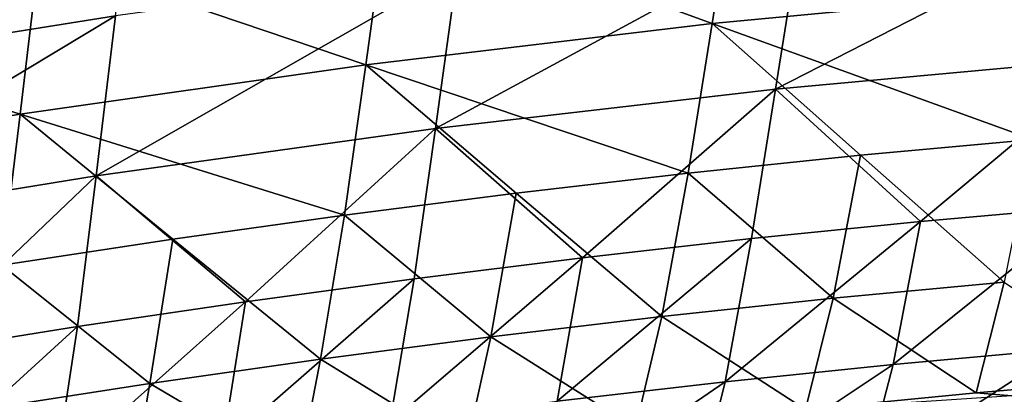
# Model space of a CAD drawing. Header units: metres. Extents: x -1 to 1402, y -1402 to 1.
# Tile 368 of 444: x 778 to 818, y -117 to -102. Entities that reach past the tile are written whole.
import ezdxf

# ---------------------------------------------------------------- set-up
doc = ezdxf.new("R2010")
doc.units = ezdxf.units.M

msp = doc.modelspace()

# ---------------------------------------------------------------- linework, layer by layer
at = {"layer": 'None0'}
for points in [[(782.800903, -94.426468, -199.867569), (775.786987, -95.476776, -199.872437), (767.985657, -103.629807, -255.839676)], [(767.985657, -103.629807, -255.839676), (781.86145, -101.420616, -255.82933), (782.800903, -94.426468, -199.867569)], [(807.162109, -95.279083, -256.175842), (806.139832, -101.731453, -312.1409), (792.937622, -96.928551, -256.187469)], [(820.271362, -100.387978, -312.129456), (806.139832, -101.731453, -312.1409), (807.162109, -95.279083, -256.175842)], [(809.747559, -97.9524, -255.807129), (808.717896, -104.399185, -311.791107), (823.745605, -96.708725, -255.795364)], [(808.717896, -104.399185, -311.791107), (822.589233, -103.125397, -311.779846), (823.745605, -96.708725, -255.795364)], [(792.937622, -96.928551, -256.187469), (792.044067, -103.4095, -312.152039), (778.759705, -98.905357, -256.1987)], [(792.937622, -96.928551, -256.187469), (806.139832, -101.731453, -312.1409), (792.044067, -103.4095, -312.152039)], [(795.784119, -99.525604, -255.818466), (794.88092, -106.001411, -311.801971), (809.747559, -97.9524, -255.807129)], [(794.88092, -106.001411, -311.801971), (808.717896, -104.399185, -311.791107), (809.747559, -97.9524, -255.807129)], [(778.759705, -98.905357, -256.1987), (777.995056, -105.413879, -312.162842), (764.63916, -101.20118, -256.209503)], [(792.044067, -103.4095, -312.152039), (777.995056, -105.413879, -312.162842), (778.759705, -98.905357, -256.1987)], [(781.86145, -101.420616, -255.82933), (781.084778, -107.924309, -311.812408), (795.784119, -99.525604, -255.818466)], [(781.084778, -107.924309, -311.812408), (794.88092, -106.001411, -311.801971), (795.784119, -99.525604, -255.818466)], [(819.183044, -106.443222, -368.09729), (806.139832, -101.731453, -312.1409), (820.271362, -100.387978, -312.129456)], [(777.995056, -105.413879, -312.162842), (764.003784, -107.736351, -312.173248), (764.63916, -101.20118, -256.209503)], [(767.985657, -103.629807, -255.839676), (767.335693, -110.160187, -311.822388), (781.86145, -101.420616, -255.82933)], [(767.335693, -110.160187, -311.822388), (781.084778, -107.924309, -311.812408), (781.86145, -101.420616, -255.82933)], [(806.139832, -101.731453, -312.1409), (805.163391, -107.81517, -368.106812), (792.044067, -103.4095, -312.152039)], [(812.169434, -107.087036, -368.102081), (805.163391, -107.81517, -368.106812), (806.139832, -101.731453, -312.1409)], [(819.183044, -106.443222, -368.09729), (812.169434, -107.087036, -368.102081), (806.139832, -101.731453, -312.1409)], [(822.589233, -103.125397, -311.779846), (808.717896, -104.399185, -311.791107), (814.612427, -109.785255, -367.775604)], [(821.496826, -109.175293, -367.770844), (822.589233, -103.125397, -311.779846), (814.612427, -109.785255, -367.775604)], [(791.179565, -109.52037, -368.116089), (777.995056, -105.413879, -312.162842), (792.044067, -103.4095, -312.152039)], [(798.166321, -108.626625, -368.111481), (791.179565, -109.52037, -368.116089), (792.044067, -103.4095, -312.152039)], [(792.044067, -103.4095, -312.152039), (805.163391, -107.81517, -368.106812), (798.166321, -108.626625, -368.111481)], [(800.867371, -111.252518, -367.784912), (808.717896, -104.399185, -311.791107), (794.88092, -106.001411, -311.801971)], [(807.735596, -110.477997, -367.780304), (808.717896, -104.399185, -311.791107), (800.867371, -111.252518, -367.784912)], [(808.717896, -104.399185, -311.791107), (807.735596, -110.477997, -367.780304), (814.612427, -109.785255, -367.775604)], [(777.242615, -111.550644, -368.125061), (764.003784, -107.736351, -312.173248), (777.995056, -105.413879, -312.162842)], [(784.204529, -110.495384, -368.120605), (777.242615, -111.550644, -368.125061), (777.995056, -105.413879, -312.162842)], [(791.179565, -109.52037, -368.116089), (784.204529, -110.495384, -368.120605), (777.995056, -105.413879, -312.162842)], [(787.159912, -113.042992, -367.793945), (794.88092, -106.001411, -311.801971), (781.084778, -107.924309, -311.812408)], [(794.008545, -112.107834, -367.789459), (794.88092, -106.001411, -311.801971), (787.159912, -113.042992, -367.793945)], [(794.008545, -112.107834, -367.789459), (800.867371, -111.252518, -367.784912), (794.88092, -106.001411, -311.801971)], [(812.169434, -107.087036, -368.102081), (819.183044, -106.443222, -368.09729), (818.020508, -112.241913, -424.047577)], [(805.163391, -107.81517, -368.106812), (812.169434, -107.087036, -368.102081), (811.052246, -112.901299, -424.05072)], [(811.052246, -112.901299, -424.05072), (812.169434, -107.087036, -368.102081), (818.020508, -112.241913, -424.047577)], [(773.496521, -115.148918, -367.802643), (781.084778, -107.924309, -311.812408), (767.335693, -110.160187, -311.822388)], [(780.322327, -114.057007, -367.79834), (781.084778, -107.924309, -311.812408), (773.496521, -115.148918, -367.802643)], [(780.322327, -114.057007, -367.79834), (787.159912, -113.042992, -367.793945), (781.084778, -107.924309, -311.812408)], [(798.166321, -108.626625, -368.111481), (805.163391, -107.81517, -368.106812), (804.091675, -113.644524, -424.053833)], [(804.091675, -113.644524, -424.053833), (805.163391, -107.81517, -368.106812), (811.052246, -112.901299, -424.05072)], [(791.179565, -109.52037, -368.116089), (798.166321, -108.626625, -368.111481), (797.140076, -114.470573, -424.056885)], [(797.140076, -114.470573, -424.056885), (798.166321, -108.626625, -368.111481), (804.091675, -113.644524, -424.053833)], [(814.612427, -109.785255, -367.775604), (813.492432, -115.595161, -423.756195), (821.496826, -109.175293, -367.770844)], [(813.492432, -115.595161, -423.756195), (820.332275, -114.969452, -423.752991), (821.496826, -109.175293, -367.770844)], [(784.204529, -110.495384, -368.120605), (791.179565, -109.52037, -368.116089), (790.198853, -115.378426, -424.059875)], [(790.198853, -115.378426, -424.059875), (791.179565, -109.52037, -368.116089), (797.140076, -114.470573, -424.056885)], [(807.735596, -110.477997, -367.780304), (806.660217, -116.303177, -423.759369), (814.612427, -109.785255, -367.775604)], [(806.660217, -116.303177, -423.759369), (813.492432, -115.595161, -423.756195), (814.612427, -109.785255, -367.775604)], [(777.242615, -111.550644, -368.125061), (784.204529, -110.495384, -368.120605), (783.269531, -116.367065, -424.062805)], [(783.269531, -116.367065, -424.062805), (784.204529, -110.495384, -368.120605), (790.198853, -115.378426, -424.059875)], [(800.867371, -111.252518, -367.784912), (799.836609, -117.092499, -423.762512), (807.735596, -110.477997, -367.780304)], [(799.836609, -117.092499, -423.762512), (806.660217, -116.303177, -423.759369), (807.735596, -110.477997, -367.780304)], [(794.008545, -112.107834, -367.789459), (793.0224, -117.962143, -423.765656), (800.867371, -111.252518, -367.784912)], [(793.0224, -117.962143, -423.765656), (799.836609, -117.092499, -423.762512), (800.867371, -111.252518, -367.784912)], [(776.353394, -117.435493, -424.065674), (777.242615, -111.550644, -368.125061), (783.269531, -116.367065, -424.062805)], [(787.159912, -113.042992, -367.793945), (786.218445, -118.91114, -423.768738), (794.008545, -112.107834, -367.789459)], [(786.218445, -118.91114, -423.768738), (793.0224, -117.962143, -423.765656), (794.008545, -112.107834, -367.789459)], [(811.052246, -112.901299, -424.05072), (818.020508, -112.241913, -424.047577), (816.874939, -116.746742, -469.176422)], [(816.874939, -116.746742, -469.176422), (818.020508, -112.241913, -424.047577), (823.840942, -116.151688, -469.176971)], [(804.091675, -113.644524, -424.053833), (811.052246, -112.901299, -424.05072), (809.93396, -117.425499, -469.175415)], [(809.93396, -117.425499, -469.175415), (811.052246, -112.901299, -424.05072), (816.874939, -116.746742, -469.176422)], [(780.322327, -114.057007, -367.79834), (779.425659, -119.938507, -423.77179), (787.159912, -113.042992, -367.793945)], [(779.425659, -119.938507, -423.77179), (786.218445, -118.91114, -423.768738), (787.159912, -113.042992, -367.793945)], [(797.140076, -114.470573, -424.056885), (804.091675, -113.644524, -424.053833), (803.018677, -118.18631, -469.17395)], [(803.018677, -118.18631, -469.17395), (804.091675, -113.644524, -424.053833), (809.93396, -117.425499, -469.175415)], [(773.496521, -115.148918, -367.802643), (772.644775, -121.043266, -423.774811), (780.322327, -114.057007, -367.79834)], [(772.644775, -121.043266, -423.774811), (779.425659, -119.938507, -423.77179), (780.322327, -114.057007, -367.79834)], [(790.198853, -115.378426, -424.059875), (797.140076, -114.470573, -424.056885), (796.129578, -119.027588, -469.172028)], [(796.129578, -119.027588, -469.172028), (797.140076, -114.470573, -424.056885), (803.018677, -118.18631, -469.17395)], [(819.13562, -119.541382, -468.884552), (820.332275, -114.969452, -423.752991), (812.310181, -120.184166, -468.883759)], [(820.332275, -114.969452, -423.752991), (813.492432, -115.595161, -423.756195), (812.310181, -120.184166, -468.883759)], [(783.269531, -116.367065, -424.062805), (790.198853, -115.378426, -424.059875), (789.318115, -119.940643, -469.169708)], [(789.318115, -119.940643, -469.169708), (790.198853, -115.378426, -424.059875), (796.129578, -119.027588, -469.172028)], [(812.310181, -120.184166, -468.883759), (813.492432, -115.595161, -423.756195), (805.531433, -120.904564, -468.882568)], [(813.492432, -115.595161, -423.756195), (806.660217, -116.303177, -423.759369), (805.531433, -120.904564, -468.882568)], [(776.353394, -117.435493, -424.065674), (783.269531, -116.367065, -424.062805), (782.471985, -120.939232, -469.166962)], [(782.471985, -120.939232, -469.166962), (783.269531, -116.367065, -424.062805), (789.318115, -119.940643, -469.169708)], [(805.531433, -120.904564, -468.882568), (806.660217, -116.303177, -423.759369), (798.799194, -121.700317, -468.880951)], [(806.660217, -116.303177, -423.759369), (799.836609, -117.092499, -423.762512), (798.799194, -121.700317, -468.880951)], [(818.327576, -116.867218, -470.894379), (816.874939, -116.746742, -469.176422), (823.840942, -116.151688, -469.176971)], [(809.93396, -117.425499, -469.175415), (816.874939, -116.746742, -469.176422), (818.327576, -116.867218, -470.894379)]]:
    msp.add_3dface(points, dxfattribs=at)

doc.saveas('drawing.dxf')
